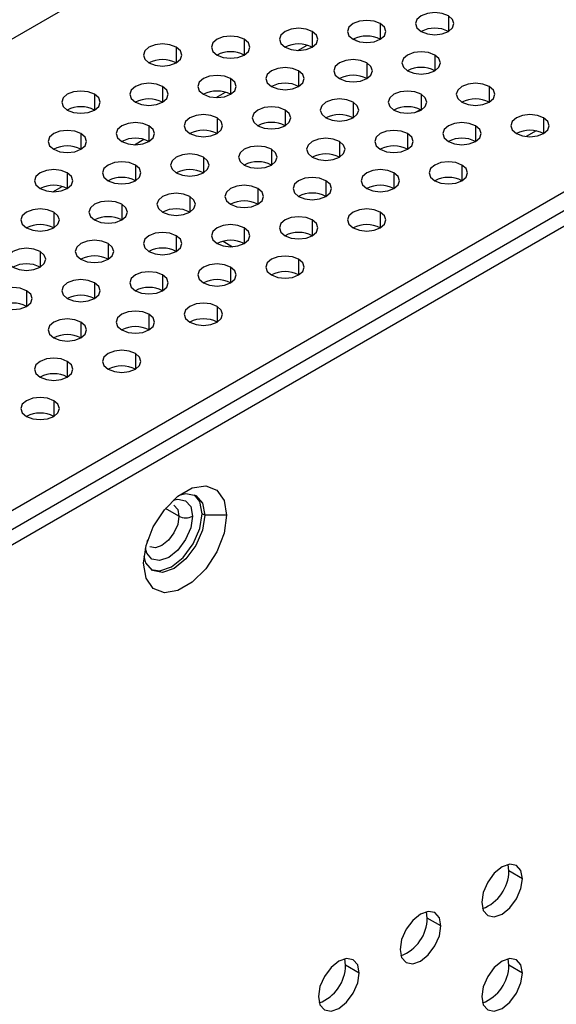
# Model space of a CAD drawing. Header units: millimetres. Extents: x 0 to 1118, y 0 to 864.
# Tile 290 of 304: x 1017 to 1021.64, y 685.04 to 693.56. Entities that reach past the tile are written whole.
import ezdxf

# ---------------------------------------------------------------- set-up
doc = ezdxf.new("R2010")
doc.units = ezdxf.units.MM

msp = doc.modelspace()

# ---------------------------------------------------------------- linework, layer by layer
at = {"color": 7, "linetype": 'Continuous', "lineweight": 25}
for p, q in [((1033.0191, 702.6839), (1006.2258, 687.2165)), ((1000.0472, 679.4043), (1036.9909, 700.7315)), ((1037.1087, 700.6634), (1000.0472, 679.2682)), ((1019.9172, 693.3792), (1019.8883, 693.3959)), ((1019.405, 693.2978), (1019.4858, 693.3444)), ((1018.6979, 692.8896), (1018.7786, 692.9362)), ((1020.4696, 692.7839), (1020.4287, 692.763)), ((1021.4691, 692.6007), (1021.3833, 692.5512)), ((1017.9908, 692.4814), (1018.0715, 692.528)), ((1017.2837, 692.0731), (1017.3644, 692.1198)), ((1018.7583, 691.6454), (1018.8415, 691.5973)), ((1018.6006, 689.2712), (1018.577, 689.2848)), ((1018.7891, 689.2712), (1018.6006, 689.2712)), ((1021.2342, 686.1917), (1021.2266, 686.2466)), ((1021.352, 686.1237), (1021.2342, 686.1917)), ((1020.5271, 685.7835), (1020.5195, 685.8384)), ((1020.6449, 685.7155), (1020.5271, 685.7835)), ((1019.82, 685.3753), (1019.8123, 685.4302)), ((1021.2342, 685.3752), (1021.2266, 685.4301)), ((1019.9378, 685.3073), (1019.82, 685.3753)), ((1021.352, 685.3071), (1021.2342, 685.3752))]:
    msp.add_line(p, q, dxfattribs=at)
at = {"color": 8, "linetype": 'Continuous', "lineweight": 25}
for p, q in [((1000.0472, 679.5676), (1036.5546, 700.6429)), ((1020.7095, 693.598), (1020.7095, 693.4619)), ((1020.1203, 693.5299), (1020.1203, 693.3939)), ((1019.531, 693.4619), (1019.531, 693.3258)), ((1018.3525, 693.3258), (1018.3525, 693.1898)), ((1018.9417, 693.3939), (1018.9417, 693.2578)), ((1020.5917, 693.2578), (1020.5917, 693.1217)), ((1020.0024, 693.1898), (1020.0024, 693.0537)), ((1019.4131, 693.1217), (1019.4131, 692.9857)), ((1018.2346, 692.9857), (1018.2346, 692.8496)), ((1018.8239, 693.0537), (1018.8239, 692.9176)), ((1021.0631, 692.9857), (1021.0631, 692.8496)), ((1017.6454, 692.9176), (1017.6454, 692.7816)), ((1020.4738, 692.9176), (1020.4738, 692.7816)), ((1019.8846, 692.8496), (1019.8846, 692.7135)), ((1018.706, 692.7135), (1018.706, 692.5775)), ((1019.2953, 692.7816), (1019.2953, 692.6455)), ((1021.5345, 692.7135), (1021.5345, 692.5775)), ((1018.1168, 692.6455), (1018.1168, 692.5094)), ((1020.9452, 692.6455), (1020.9452, 692.5094)), ((1017.5275, 692.5775), (1017.5275, 692.4414)), ((1020.356, 692.5775), (1020.356, 692.4414)), ((1019.7667, 692.5094), (1019.7667, 692.3733)), ((1018.5882, 692.3733), (1018.5882, 692.2373)), ((1019.1774, 692.4414), (1019.1774, 692.3053)), ((1017.9989, 692.3053), (1017.9989, 692.1692)), ((1020.8274, 692.3053), (1020.8274, 692.1692)), ((1017.4097, 692.2373), (1017.4097, 692.1012)), ((1020.2381, 692.2373), (1020.2381, 692.1012)), ((1019.6488, 692.1692), (1019.6488, 692.0332)), ((1018.4703, 692.0332), (1018.4703, 691.8971)), ((1019.0596, 692.1012), (1019.0596, 691.9651)), ((1017.8811, 691.9651), (1017.8811, 691.8291)), ((1017.2918, 691.8971), (1017.2918, 691.761)), ((1020.1203, 691.8971), (1020.1203, 691.761)), ((1019.531, 691.8291), (1019.531, 691.693)), ((1018.3525, 691.693), (1018.3525, 691.5569)), ((1018.9417, 691.761), (1018.9417, 691.625)), ((1017.7632, 691.625), (1017.7632, 691.4889)), ((1017.174, 691.5569), (1017.174, 691.4209)), ((1019.4131, 691.4889), (1019.4131, 691.3528)), ((1018.2346, 691.3528), (1018.2346, 691.2168)), ((1018.8239, 691.4209), (1018.8239, 691.2848)), ((1017.6454, 691.2848), (1017.6454, 691.1487)), ((1017.0561, 691.2168), (1017.0561, 691.0807)), ((1018.1168, 691.0127), (1018.1168, 690.8766)), ((1018.706, 691.0807), (1018.706, 690.9446)), ((1017.5275, 690.9446), (1017.5275, 690.8086)), ((1017.9989, 690.6725), (1017.9989, 690.5364)), ((1017.4097, 690.6045), (1017.4097, 690.4684)), ((1017.2918, 690.2643), (1017.2918, 690.1282)), ((1018.3766, 689.2644), (1018.26, 689.3317))]:
    msp.add_line(p, q, dxfattribs=at)
at = {"color": 7, "linetype": 'Continuous', "lineweight": 25, "flags": 128}
for points in [[(1020.7095, 693.598), (1020.6554, 693.6188), (1020.5917, 693.6261), (1020.5279, 693.6188), (1020.4738, 693.598), (1020.4377, 693.5667), (1020.425, 693.5299), (1020.4377, 693.4931), (1020.4738, 693.4619)], [(1020.4738, 693.4619), (1020.5279, 693.441), (1020.5917, 693.4337), (1020.6554, 693.441), (1020.7095, 693.4619), (1020.7456, 693.4931), (1020.7583, 693.5299), (1020.7456, 693.5667), (1020.7095, 693.598)], [(1019.531, 693.4619), (1019.4769, 693.4828), (1019.4131, 693.4901), (1019.3494, 693.4828), (1019.2953, 693.4619), (1019.2592, 693.4307), (1019.2465, 693.3939), (1019.2592, 693.357), (1019.2953, 693.3258)], [(1020.1203, 693.5299), (1020.0662, 693.5508), (1020.0024, 693.5581), (1019.9386, 693.5508), (1019.8846, 693.5299), (1019.8484, 693.4987), (1019.8357, 693.4619), (1019.8484, 693.4251), (1019.8846, 693.3939)], [(1019.8846, 693.3939), (1019.9386, 693.373), (1020.0024, 693.3657), (1020.0662, 693.373), (1020.1203, 693.3939), (1020.1564, 693.4251), (1020.1691, 693.4619), (1020.1564, 693.4987), (1020.1203, 693.5299)], [(1018.9417, 693.3939), (1018.8877, 693.4147), (1018.8239, 693.422), (1018.7601, 693.4147), (1018.706, 693.3939), (1018.6699, 693.3626), (1018.6572, 693.3258), (1018.6699, 693.289), (1018.706, 693.2578)], [(1019.2953, 693.3258), (1019.3494, 693.305), (1019.4131, 693.2976), (1019.4769, 693.305), (1019.531, 693.3258), (1019.5671, 693.357), (1019.5798, 693.3939), (1019.5671, 693.4307), (1019.531, 693.4619)], [(1018.3525, 693.3258), (1018.2984, 693.3467), (1018.2346, 693.354), (1018.1709, 693.3467), (1018.1168, 693.3258), (1018.0807, 693.2946), (1018.068, 693.2578), (1018.0807, 693.221), (1018.1168, 693.1898)], [(1018.1168, 693.1898), (1018.1709, 693.1689), (1018.2346, 693.1616), (1018.2984, 693.1689), (1018.3525, 693.1898), (1018.3886, 693.221), (1018.4013, 693.2578), (1018.3886, 693.2946), (1018.3525, 693.3258)], [(1018.706, 693.2578), (1018.7601, 693.2369), (1018.8239, 693.2296), (1018.8877, 693.2369), (1018.9417, 693.2578), (1018.9779, 693.289), (1018.9906, 693.3258), (1018.9779, 693.3626), (1018.9417, 693.3939)], [(1020.5917, 693.2578), (1020.5376, 693.2786), (1020.4738, 693.286), (1020.41, 693.2786), (1020.356, 693.2578), (1020.3198, 693.2266), (1020.3071, 693.1898), (1020.3198, 693.1529), (1020.356, 693.1217)], [(1020.356, 693.1217), (1020.41, 693.1009), (1020.4738, 693.0935), (1020.5376, 693.1009), (1020.5917, 693.1217), (1020.6278, 693.1529), (1020.6405, 693.1898), (1020.6278, 693.2266), (1020.5917, 693.2578)], [(1019.4131, 693.1217), (1019.3591, 693.1426), (1019.2953, 693.1499), (1019.2315, 693.1426), (1019.1774, 693.1217), (1019.1413, 693.0905), (1019.1286, 693.0537), (1019.1413, 693.0169), (1019.1774, 692.9857)], [(1020.0024, 693.1898), (1019.9483, 693.2106), (1019.8846, 693.2179), (1019.8208, 693.2106), (1019.7667, 693.1898), (1019.7306, 693.1585), (1019.7179, 693.1217), (1019.7306, 693.0849), (1019.7667, 693.0537)], [(1019.7667, 693.0537), (1019.8208, 693.0328), (1019.8846, 693.0255), (1019.9483, 693.0328), (1020.0024, 693.0537), (1020.0385, 693.0849), (1020.0512, 693.1217), (1020.0385, 693.1585), (1020.0024, 693.1898)], [(1018.8239, 693.0537), (1018.7698, 693.0745), (1018.706, 693.0819), (1018.6423, 693.0745), (1018.5882, 693.0537), (1018.5521, 693.0225), (1018.5394, 692.9857), (1018.5521, 692.9488), (1018.5882, 692.9176)], [(1019.1774, 692.9857), (1019.2315, 692.9648), (1019.2953, 692.9575), (1019.3591, 692.9648), (1019.4131, 692.9857), (1019.4493, 693.0169), (1019.462, 693.0537), (1019.4493, 693.0905), (1019.4131, 693.1217)], [(1018.2346, 692.9857), (1018.1806, 693.0065), (1018.1168, 693.0138), (1018.053, 693.0065), (1017.9989, 692.9857), (1017.9628, 692.9544), (1017.9501, 692.9176), (1017.9628, 692.8808), (1017.9989, 692.8496)], [(1017.9989, 692.8496), (1018.053, 692.8287), (1018.1168, 692.8214), (1018.1806, 692.8287), (1018.2346, 692.8496), (1018.2708, 692.8808), (1018.2835, 692.9176), (1018.2708, 692.9544), (1018.2346, 692.9857)], [(1018.5882, 692.9176), (1018.6423, 692.8968), (1018.706, 692.8894), (1018.7698, 692.8968), (1018.8239, 692.9176), (1018.86, 692.9488), (1018.8727, 692.9857), (1018.86, 693.0225), (1018.8239, 693.0537)], [(1021.0631, 692.9857), (1021.009, 693.0065), (1020.9452, 693.0138), (1020.8814, 693.0065), (1020.8274, 692.9857), (1020.7912, 692.9544), (1020.7785, 692.9176), (1020.7912, 692.8808), (1020.8274, 692.8496)], [(1020.8274, 692.8496), (1020.8814, 692.8287), (1020.9452, 692.8214), (1021.009, 692.8287), (1021.0631, 692.8496), (1021.0992, 692.8808), (1021.1119, 692.9176), (1021.0992, 692.9544), (1021.0631, 692.9857)], [(1017.6454, 692.9176), (1017.5913, 692.9385), (1017.5275, 692.9458), (1017.4637, 692.9385), (1017.4097, 692.9176), (1017.3735, 692.8864), (1017.3609, 692.8496), (1017.3735, 692.8128), (1017.4097, 692.7816)], [(1017.4097, 692.7816), (1017.4637, 692.7607), (1017.5275, 692.7534), (1017.5913, 692.7607), (1017.6454, 692.7816), (1017.6815, 692.8128), (1017.6942, 692.8496), (1017.6815, 692.8864), (1017.6454, 692.9176)], [(1020.4738, 692.9176), (1020.4197, 692.9385), (1020.356, 692.9458), (1020.2922, 692.9385), (1020.2381, 692.9176), (1020.202, 692.8864), (1020.1893, 692.8496), (1020.202, 692.8128), (1020.2381, 692.7816)], [(1020.2381, 692.7816), (1020.2922, 692.7607), (1020.356, 692.7534), (1020.4197, 692.7607), (1020.4738, 692.7816), (1020.5099, 692.8128), (1020.5226, 692.8496), (1020.5099, 692.8864), (1020.4738, 692.9176)], [(1019.2953, 692.7816), (1019.2412, 692.8024), (1019.1774, 692.8097), (1019.1137, 692.8024), (1019.0596, 692.7816), (1019.0235, 692.7503), (1019.0108, 692.7135), (1019.0235, 692.6767), (1019.0596, 692.6455)], [(1019.8846, 692.8496), (1019.8305, 692.8704), (1019.7667, 692.8778), (1019.7029, 692.8704), (1019.6488, 692.8496), (1019.6127, 692.8184), (1019.6, 692.7816), (1019.6127, 692.7447), (1019.6488, 692.7135)], [(1019.6488, 692.7135), (1019.7029, 692.6927), (1019.7667, 692.6853), (1019.8305, 692.6927), (1019.8846, 692.7135), (1019.9207, 692.7447), (1019.9334, 692.7816), (1019.9207, 692.8184), (1019.8846, 692.8496)], [(1018.706, 692.7135), (1018.652, 692.7344), (1018.5882, 692.7417), (1018.5244, 692.7344), (1018.4703, 692.7135), (1018.4342, 692.6823), (1018.4215, 692.6455), (1018.4342, 692.6087), (1018.4703, 692.5775)], [(1018.4703, 692.5775), (1018.5244, 692.5566), (1018.5882, 692.5493), (1018.652, 692.5566), (1018.706, 692.5775), (1018.7422, 692.6087), (1018.7549, 692.6455), (1018.7422, 692.6823), (1018.706, 692.7135)], [(1019.0596, 692.6455), (1019.1137, 692.6246), (1019.1774, 692.6173), (1019.2412, 692.6246), (1019.2953, 692.6455), (1019.3314, 692.6767), (1019.3441, 692.7135), (1019.3314, 692.7503), (1019.2953, 692.7816)], [(1021.5345, 692.7135), (1021.4804, 692.7344), (1021.4166, 692.7417), (1021.3528, 692.7344), (1021.2988, 692.7135), (1021.2626, 692.6823), (1021.2499, 692.6455), (1021.2626, 692.6087), (1021.2988, 692.5775)], [(1021.2988, 692.5775), (1021.3528, 692.5566), (1021.4166, 692.5493), (1021.4804, 692.5566), (1021.5345, 692.5775), (1021.5706, 692.6087), (1021.5833, 692.6455), (1021.5706, 692.6823), (1021.5345, 692.7135)], [(1018.1168, 692.6455), (1018.0627, 692.6663), (1017.9989, 692.6737), (1017.9352, 692.6663), (1017.8811, 692.6455), (1017.845, 692.6143), (1017.8323, 692.5775), (1017.845, 692.5406), (1017.8811, 692.5094)], [(1017.8811, 692.5094), (1017.9352, 692.4886), (1017.9989, 692.4812), (1018.0627, 692.4886), (1018.1168, 692.5094), (1018.1529, 692.5406), (1018.1656, 692.5775), (1018.1529, 692.6143), (1018.1168, 692.6455)], [(1020.9452, 692.6455), (1020.8911, 692.6663), (1020.8274, 692.6737), (1020.7636, 692.6663), (1020.7095, 692.6455), (1020.6734, 692.6143), (1020.6607, 692.5775), (1020.6734, 692.5406), (1020.7095, 692.5094)], [(1020.7095, 692.5094), (1020.7636, 692.4886), (1020.8274, 692.4812), (1020.8911, 692.4886), (1020.9452, 692.5094), (1020.9813, 692.5406), (1020.994, 692.5775), (1020.9813, 692.6143), (1020.9452, 692.6455)], [(1017.5275, 692.5775), (1017.4735, 692.5983), (1017.4097, 692.6056), (1017.3459, 692.5983), (1017.2918, 692.5775), (1017.2557, 692.5462), (1017.243, 692.5094), (1017.2557, 692.4726), (1017.2918, 692.4414)], [(1017.2918, 692.4414), (1017.3459, 692.4205), (1017.4097, 692.4132), (1017.4735, 692.4205), (1017.5275, 692.4414), (1017.5637, 692.4726), (1017.5763, 692.5094), (1017.5637, 692.5462), (1017.5275, 692.5775)], [(1020.356, 692.5775), (1020.3019, 692.5983), (1020.2381, 692.6056), (1020.1743, 692.5983), (1020.1203, 692.5775), (1020.0841, 692.5462), (1020.0714, 692.5094), (1020.0841, 692.4726), (1020.1203, 692.4414)], [(1020.1203, 692.4414), (1020.1743, 692.4205), (1020.2381, 692.4132), (1020.3019, 692.4205), (1020.356, 692.4414), (1020.3921, 692.4726), (1020.4048, 692.5094), (1020.3921, 692.5462), (1020.356, 692.5775)], [(1019.1774, 692.4414), (1019.1234, 692.4622), (1019.0596, 692.4696), (1018.9958, 692.4622), (1018.9417, 692.4414), (1018.9056, 692.4102), (1018.8929, 692.3733), (1018.9056, 692.3365), (1018.9417, 692.3053)], [(1019.7667, 692.5094), (1019.7126, 692.5303), (1019.6488, 692.5376), (1019.5851, 692.5303), (1019.531, 692.5094), (1019.4949, 692.4782), (1019.4822, 692.4414), (1019.4949, 692.4046), (1019.531, 692.3733)], [(1019.531, 692.3733), (1019.5851, 692.3525), (1019.6488, 692.3452), (1019.7126, 692.3525), (1019.7667, 692.3733), (1019.8028, 692.4046), (1019.8155, 692.4414), (1019.8028, 692.4782), (1019.7667, 692.5094)], [(1018.5882, 692.3733), (1018.5341, 692.3942), (1018.4703, 692.4015), (1018.4066, 692.3942), (1018.3525, 692.3733), (1018.3164, 692.3421), (1018.3037, 692.3053), (1018.3164, 692.2685), (1018.3525, 692.2373)], [(1018.3525, 692.2373), (1018.4066, 692.2164), (1018.4703, 692.2091), (1018.5341, 692.2164), (1018.5882, 692.2373), (1018.6243, 692.2685), (1018.637, 692.3053), (1018.6243, 692.3421), (1018.5882, 692.3733)], [(1018.9417, 692.3053), (1018.9958, 692.2845), (1019.0596, 692.2771), (1019.1234, 692.2845), (1019.1774, 692.3053), (1019.2136, 692.3365), (1019.2263, 692.3733), (1019.2136, 692.4102), (1019.1774, 692.4414)], [(1017.9989, 692.3053), (1017.9449, 692.3262), (1017.8811, 692.3335), (1017.8173, 692.3262), (1017.7632, 692.3053), (1017.7271, 692.2741), (1017.7144, 692.2373), (1017.7271, 692.2005), (1017.7632, 692.1692)], [(1017.7632, 692.1692), (1017.8173, 692.1484), (1017.8811, 692.1411), (1017.9449, 692.1484), (1017.9989, 692.1692), (1018.0351, 692.2005), (1018.0477, 692.2373), (1018.0351, 692.2741), (1017.9989, 692.3053)], [(1020.8274, 692.3053), (1020.7733, 692.3262), (1020.7095, 692.3335), (1020.6457, 692.3262), (1020.5917, 692.3053), (1020.5555, 692.2741), (1020.5428, 692.2373), (1020.5555, 692.2005), (1020.5917, 692.1692)], [(1020.5917, 692.1692), (1020.6457, 692.1484), (1020.7095, 692.1411), (1020.7733, 692.1484), (1020.8274, 692.1692), (1020.8635, 692.2005), (1020.8762, 692.2373), (1020.8635, 692.2741), (1020.8274, 692.3053)], [(1017.4097, 692.2373), (1017.3556, 692.2581), (1017.2918, 692.2655), (1017.228, 692.2581), (1017.174, 692.2373), (1017.1378, 692.2061), (1017.1252, 692.1692), (1017.1378, 692.1324), (1017.174, 692.1012)], [(1017.174, 692.1012), (1017.228, 692.0804), (1017.2918, 692.073), (1017.3556, 692.0804), (1017.4097, 692.1012), (1017.4458, 692.1324), (1017.4585, 692.1692), (1017.4458, 692.2061), (1017.4097, 692.2373)], [(1020.2381, 692.2373), (1020.184, 692.2581), (1020.1203, 692.2655), (1020.0565, 692.2581), (1020.0024, 692.2373), (1019.9663, 692.2061), (1019.9536, 692.1692), (1019.9663, 692.1324), (1020.0024, 692.1012)], [(1020.0024, 692.1012), (1020.0565, 692.0804), (1020.1203, 692.073), (1020.184, 692.0804), (1020.2381, 692.1012), (1020.2742, 692.1324), (1020.2869, 692.1692), (1020.2742, 692.2061), (1020.2381, 692.2373)], [(1019.0596, 692.1012), (1019.0055, 692.1221), (1018.9417, 692.1294), (1018.878, 692.1221), (1018.8239, 692.1012), (1018.7878, 692.07), (1018.7751, 692.0332), (1018.7878, 691.9964), (1018.8239, 691.9651)], [(1019.6488, 692.1692), (1019.5948, 692.1901), (1019.531, 692.1974), (1019.4672, 692.1901), (1019.4131, 692.1692), (1019.377, 692.138), (1019.3643, 692.1012), (1019.377, 692.0644), (1019.4131, 692.0332)], [(1019.4131, 692.0332), (1019.4672, 692.0123), (1019.531, 692.005), (1019.5948, 692.0123), (1019.6488, 692.0332), (1019.685, 692.0644), (1019.6977, 692.1012), (1019.685, 692.138), (1019.6488, 692.1692)], [(1018.4703, 692.0332), (1018.4163, 692.054), (1018.3525, 692.0614), (1018.2887, 692.054), (1018.2346, 692.0332), (1018.1985, 692.002), (1018.1858, 691.9651), (1018.1985, 691.9283), (1018.2346, 691.8971)], [(1018.2346, 691.8971), (1018.2887, 691.8763), (1018.3525, 691.8689), (1018.4163, 691.8763), (1018.4703, 691.8971), (1018.5065, 691.9283), (1018.5192, 691.9651), (1018.5065, 692.002), (1018.4703, 692.0332)], [(1018.8239, 691.9651), (1018.878, 691.9443), (1018.9417, 691.937), (1019.0055, 691.9443), (1019.0596, 691.9651), (1019.0957, 691.9964), (1019.1084, 692.0332), (1019.0957, 692.07), (1019.0596, 692.1012)], [(1017.8811, 691.9651), (1017.827, 691.986), (1017.7632, 691.9933), (1017.6994, 691.986), (1017.6454, 691.9651), (1017.6093, 691.9339), (1017.5966, 691.8971), (1017.6093, 691.8603), (1017.6454, 691.8291)], [(1017.6454, 691.8291), (1017.6994, 691.8082), (1017.7632, 691.8009), (1017.827, 691.8082), (1017.8811, 691.8291), (1017.9172, 691.8603), (1017.9299, 691.8971), (1017.9172, 691.9339), (1017.8811, 691.9651)], [(1017.2918, 691.8971), (1017.2378, 691.918), (1017.174, 691.9253), (1017.1102, 691.918), (1017.0561, 691.8971), (1017.02, 691.8659), (1017.0073, 691.8291), (1017.02, 691.7923), (1017.0561, 691.761)], [(1017.0561, 691.761), (1017.1102, 691.7402), (1017.174, 691.7329), (1017.2378, 691.7402), (1017.2918, 691.761), (1017.328, 691.7923), (1017.3406, 691.8291), (1017.328, 691.8659), (1017.2918, 691.8971)], [(1020.1203, 691.8971), (1020.0662, 691.918), (1020.0024, 691.9253), (1019.9386, 691.918), (1019.8846, 691.8971), (1019.8484, 691.8659), (1019.8357, 691.8291), (1019.8484, 691.7923), (1019.8846, 691.761)], [(1019.8846, 691.761), (1019.9386, 691.7402), (1020.0024, 691.7329), (1020.0662, 691.7402), (1020.1203, 691.761), (1020.1564, 691.7923), (1020.1691, 691.8291), (1020.1564, 691.8659), (1020.1203, 691.8971)], [(1018.9417, 691.761), (1018.8877, 691.7819), (1018.8239, 691.7892), (1018.7601, 691.7819), (1018.706, 691.761), (1018.6699, 691.7298), (1018.6572, 691.693), (1018.6699, 691.6562), (1018.706, 691.625)], [(1019.531, 691.8291), (1019.4769, 691.8499), (1019.4131, 691.8573), (1019.3494, 691.8499), (1019.2953, 691.8291), (1019.2592, 691.7979), (1019.2465, 691.761), (1019.2592, 691.7242), (1019.2953, 691.693)], [(1019.2953, 691.693), (1019.3494, 691.6722), (1019.4131, 691.6648), (1019.4769, 691.6722), (1019.531, 691.693), (1019.5671, 691.7242), (1019.5798, 691.761), (1019.5671, 691.7979), (1019.531, 691.8291)], [(1018.3525, 691.693), (1018.2984, 691.7139), (1018.2346, 691.7212), (1018.1709, 691.7139), (1018.1168, 691.693), (1018.0807, 691.6618), (1018.068, 691.625), (1018.0807, 691.5882), (1018.1168, 691.5569)], [(1018.1168, 691.5569), (1018.1709, 691.5361), (1018.2346, 691.5288), (1018.2984, 691.5361), (1018.3525, 691.5569), (1018.3886, 691.5882), (1018.4013, 691.625), (1018.3886, 691.6618), (1018.3525, 691.693)], [(1018.706, 691.625), (1018.7601, 691.6041), (1018.8239, 691.5968), (1018.8877, 691.6041), (1018.9417, 691.625), (1018.9779, 691.6562), (1018.9906, 691.693), (1018.9779, 691.7298), (1018.9417, 691.761)], [(1017.7632, 691.625), (1017.7092, 691.6458), (1017.6454, 691.6532), (1017.5816, 691.6458), (1017.5275, 691.625), (1017.4914, 691.5938), (1017.4787, 691.5569), (1017.4914, 691.5201), (1017.5275, 691.4889)], [(1017.5275, 691.4889), (1017.5816, 691.4681), (1017.6454, 691.4607), (1017.7092, 691.4681), (1017.7632, 691.4889), (1017.7994, 691.5201), (1017.812, 691.5569), (1017.7994, 691.5938), (1017.7632, 691.625)], [(1017.174, 691.5569), (1017.1199, 691.5778), (1017.0561, 691.5851), (1016.9923, 691.5778), (1016.9383, 691.5569), (1016.9021, 691.5257), (1016.8895, 691.4889), (1016.9021, 691.4521), (1016.9383, 691.4209)], [(1016.9383, 691.4209), (1016.9923, 691.4), (1017.0561, 691.3927), (1017.1199, 691.4), (1017.174, 691.4209), (1017.2101, 691.4521), (1017.2228, 691.4889), (1017.2101, 691.5257), (1017.174, 691.5569)], [(1018.8239, 691.4209), (1018.7698, 691.4417), (1018.706, 691.4491), (1018.6423, 691.4417), (1018.5882, 691.4209), (1018.5521, 691.3897), (1018.5394, 691.3528), (1018.5521, 691.316), (1018.5882, 691.2848)], [(1019.4131, 691.4889), (1019.3591, 691.5098), (1019.2953, 691.5171), (1019.2315, 691.5098), (1019.1774, 691.4889), (1019.1413, 691.4577), (1019.1286, 691.4209), (1019.1413, 691.3841), (1019.1774, 691.3528)], [(1019.1774, 691.3528), (1019.2315, 691.332), (1019.2953, 691.3247), (1019.3591, 691.332), (1019.4131, 691.3528), (1019.4493, 691.3841), (1019.462, 691.4209), (1019.4493, 691.4577), (1019.4131, 691.4889)], [(1018.2346, 691.3528), (1018.1806, 691.3737), (1018.1168, 691.381), (1018.053, 691.3737), (1017.9989, 691.3528), (1017.9628, 691.3216), (1017.9501, 691.2848), (1017.9628, 691.248), (1017.9989, 691.2168)], [(1017.9989, 691.2168), (1018.053, 691.1959), (1018.1168, 691.1886), (1018.1806, 691.1959), (1018.2346, 691.2168), (1018.2708, 691.248), (1018.2835, 691.2848), (1018.2708, 691.3216), (1018.2346, 691.3528)], [(1018.5882, 691.2848), (1018.6423, 691.2639), (1018.706, 691.2566), (1018.7698, 691.2639), (1018.8239, 691.2848), (1018.86, 691.316), (1018.8727, 691.3528), (1018.86, 691.3897), (1018.8239, 691.4209)], [(1017.6454, 691.2848), (1017.5913, 691.3057), (1017.5275, 691.313), (1017.4637, 691.3057), (1017.4097, 691.2848), (1017.3735, 691.2536), (1017.3609, 691.2168), (1017.3735, 691.18), (1017.4097, 691.1487)], [(1017.4097, 691.1487), (1017.4637, 691.1279), (1017.5275, 691.1206), (1017.5913, 691.1279), (1017.6454, 691.1487), (1017.6815, 691.18), (1017.6942, 691.2168), (1017.6815, 691.2536), (1017.6454, 691.2848)], [(1017.0561, 691.2168), (1017.0021, 691.2376), (1016.9383, 691.245), (1016.8745, 691.2376), (1016.8204, 691.2168), (1016.7843, 691.1856), (1016.7716, 691.1487), (1016.7843, 691.1119), (1016.8204, 691.0807)], [(1016.8204, 691.0807), (1016.8745, 691.0598), (1016.9383, 691.0525), (1017.0021, 691.0598), (1017.0561, 691.0807), (1017.0923, 691.1119), (1017.1049, 691.1487), (1017.0923, 691.1856), (1017.0561, 691.2168)], [(1018.706, 691.0807), (1018.652, 691.1016), (1018.5882, 691.1089), (1018.5244, 691.1016), (1018.4703, 691.0807), (1018.4342, 691.0495), (1018.4215, 691.0127), (1018.4342, 690.9758), (1018.4703, 690.9446)], [(1018.1168, 691.0127), (1018.0627, 691.0335), (1017.9989, 691.0408), (1017.9352, 691.0335), (1017.8811, 691.0127), (1017.845, 690.9815), (1017.8323, 690.9446), (1017.845, 690.9078), (1017.8811, 690.8766)], [(1017.8811, 690.8766), (1017.9352, 690.8557), (1017.9989, 690.8484), (1018.0627, 690.8557), (1018.1168, 690.8766), (1018.1529, 690.9078), (1018.1656, 690.9446), (1018.1529, 690.9815), (1018.1168, 691.0127)], [(1018.4703, 690.9446), (1018.5244, 690.9238), (1018.5882, 690.9165), (1018.652, 690.9238), (1018.706, 690.9446), (1018.7422, 690.9758), (1018.7549, 691.0127), (1018.7422, 691.0495), (1018.706, 691.0807)], [(1017.5275, 690.9446), (1017.4735, 690.9655), (1017.4097, 690.9728), (1017.3459, 690.9655), (1017.2918, 690.9446), (1017.2557, 690.9134), (1017.243, 690.8766), (1017.2557, 690.8398), (1017.2918, 690.8086)], [(1017.2918, 690.8086), (1017.3459, 690.7877), (1017.4097, 690.7804), (1017.4735, 690.7877), (1017.5275, 690.8086), (1017.5637, 690.8398), (1017.5763, 690.8766), (1017.5637, 690.9134), (1017.5275, 690.9446)], [(1017.9989, 690.6725), (1017.9449, 690.6934), (1017.8811, 690.7007), (1017.8173, 690.6934), (1017.7632, 690.6725), (1017.7271, 690.6413), (1017.7144, 690.6045), (1017.7271, 690.5676), (1017.7632, 690.5364)], [(1017.7632, 690.5364), (1017.8173, 690.5156), (1017.8811, 690.5083), (1017.9449, 690.5156), (1017.9989, 690.5364), (1018.0351, 690.5676), (1018.0477, 690.6045), (1018.0351, 690.6413), (1017.9989, 690.6725)], [(1017.4097, 690.6045), (1017.3556, 690.6253), (1017.2918, 690.6326), (1017.228, 690.6253), (1017.174, 690.6045), (1017.1378, 690.5733), (1017.1252, 690.5364), (1017.1378, 690.4996), (1017.174, 690.4684)], [(1017.174, 690.4684), (1017.228, 690.4475), (1017.2918, 690.4402), (1017.3556, 690.4475), (1017.4097, 690.4684), (1017.4458, 690.4996), (1017.4585, 690.5364), (1017.4458, 690.5733), (1017.4097, 690.6045)], [(1017.2918, 690.2643), (1017.2378, 690.2852), (1017.174, 690.2925), (1017.1102, 690.2852), (1017.0561, 690.2643), (1017.02, 690.2331), (1017.0073, 690.1963), (1017.02, 690.1594), (1017.0561, 690.1282)], [(1017.0561, 690.1282), (1017.1102, 690.1074), (1017.174, 690.1), (1017.2378, 690.1074), (1017.2918, 690.1282), (1017.328, 690.1594), (1017.3406, 690.1963), (1017.328, 690.2331), (1017.2918, 690.2643)], [(1018.0702, 688.8562), (1018.0919, 689.0107), (1018.1543, 689.1716), (1018.25, 689.3194), (1018.3673, 689.4364), (1018.4921, 689.5085), (1018.6094, 689.5269), (1018.705, 689.4895), (1018.7674, 689.4007), (1018.7891, 689.2712)], [(1018.3789, 689.4453), (1018.4369, 689.4596), (1018.5229, 689.4429), (1018.5804, 689.3767), (1018.6006, 689.2712)], [(1018.577, 689.2848), (1018.5568, 689.3903), (1018.5107, 689.4491)], [(1018.7891, 689.2712), (1018.7674, 689.1167), (1018.705, 688.9559), (1018.6094, 688.808), (1018.4921, 688.691), (1018.3673, 688.6189), (1018.25, 688.6005), (1018.1543, 688.6379), (1018.0919, 688.7267), (1018.0702, 688.8562)], [(1018.6006, 689.2712), (1018.5804, 689.1424), (1018.5229, 689.0099), (1018.4369, 688.8938), (1018.3354, 688.8119), (1018.2339, 688.7767), (1018.1479, 688.7934), (1018.0904, 688.8595), (1018.0738, 688.9169)], [(1018.1365, 688.8008), (1018.2104, 688.7903), (1018.3118, 688.8255), (1018.4133, 688.9074), (1018.4993, 689.0235), (1018.5568, 689.156), (1018.577, 689.2848)], [(1021.352, 686.1237), (1021.3386, 686.194), (1021.3003, 686.2381), (1021.2429, 686.2493), (1021.1753, 686.2258), (1021.1076, 686.1712), (1021.0503, 686.0938), (1021.0119, 686.0055), (1020.9985, 685.9196)], [(1020.9985, 685.9196), (1021.0119, 685.8492), (1021.0503, 685.8051), (1021.1076, 685.794), (1021.1753, 685.8175), (1021.2429, 685.8721), (1021.3003, 685.9494), (1021.3386, 686.0378), (1021.352, 686.1237)], [(1020.6449, 685.7155), (1020.6315, 685.7858), (1020.5931, 685.8299), (1020.5358, 685.8411), (1020.4681, 685.8176), (1020.4005, 685.763), (1020.3431, 685.6856), (1020.3048, 685.5973), (1020.2914, 685.5114)], [(1020.2914, 685.5114), (1020.3048, 685.441), (1020.3431, 685.3969), (1020.4005, 685.3858), (1020.4681, 685.4093), (1020.5358, 685.4639), (1020.5931, 685.5412), (1020.6315, 685.6296), (1020.6449, 685.7155)], [(1019.9378, 685.3073), (1019.9244, 685.3776), (1019.886, 685.4217), (1019.8287, 685.4329), (1019.761, 685.4094), (1019.6934, 685.3548), (1019.636, 685.2774), (1019.5977, 685.1891), (1019.5843, 685.1032)], [(1021.352, 685.3071), (1021.3386, 685.3775), (1021.3003, 685.4216), (1021.2429, 685.4327), (1021.1753, 685.4092), (1021.1076, 685.3546), (1021.0503, 685.2773), (1021.0119, 685.1889), (1020.9985, 685.103)], [(1019.5843, 685.1032), (1019.5977, 685.0328), (1019.636, 684.9887), (1019.6934, 684.9776), (1019.761, 685.0011), (1019.8287, 685.0557), (1019.886, 685.133), (1019.9244, 685.2214), (1019.9378, 685.3073)], [(1020.9985, 685.103), (1021.0119, 685.0327), (1021.0503, 684.9886), (1021.1076, 684.9774), (1021.1753, 685.001), (1021.2429, 685.0555), (1021.3003, 685.1329), (1021.3386, 685.2213), (1021.352, 685.3071)]]:
    msp.add_lwpolyline(points, dxfattribs=at)
at = {"color": 8, "linetype": 'Continuous', "lineweight": 25, "flags": 128}
for points in [[(1018.326, 689.4013), (1018.3672, 689.4109), (1018.4341, 689.3979), (1018.4788, 689.3465), (1018.4945, 689.2644)], [(1018.3334, 689.3598), (1018.3335, 689.3598), (1018.3654, 689.323), (1018.3766, 689.2644)], [(1018.4945, 689.2644), (1018.4788, 689.1642), (1018.4341, 689.0611), (1018.3672, 688.9709), (1018.2883, 688.9072), (1018.2093, 688.8798), (1018.1424, 688.8928), (1018.0977, 688.9442), (1018.0855, 688.9847)], [(1018.3766, 689.2644), (1018.3654, 689.1928), (1018.3335, 689.1192), (1018.2857, 689.0547), (1018.2293, 689.0092), (1018.173, 688.9897), (1018.1253, 688.9989)], [(1018.1018, 689.0445), (1018.1048, 689.0509), (1018.1064, 689.0584)]]:
    msp.add_lwpolyline(points, dxfattribs=at)
at = {"color": 7, "linetype": 'Continuous', "lineweight": 25}
for centre, radius, start, end in [((1020.5917, 693.2344), 0.2562, 62.61002, 117.3846), ((1020.0024, 693.1664), 0.2562, 62.61002, 117.3846), ((1019.4131, 693.0983), 0.2562, 62.61002, 117.3846), ((1018.8239, 693.0303), 0.2562, 62.61002, 117.3846), ((1018.2346, 692.9623), 0.2562, 62.61002, 117.3846), ((1020.4738, 692.8942), 0.2562, 62.61002, 117.3846), ((1019.8845, 692.8262), 0.2562, 62.61002, 117.3846), ((1019.2953, 692.7582), 0.2562, 62.61002, 117.3846), ((1018.706, 692.6901), 0.2562, 62.61002, 117.3846), ((1017.5275, 692.5541), 0.2562, 62.61002, 117.3846), ((1018.1168, 692.6221), 0.2562, 62.61002, 117.3846), ((1020.356, 692.5541), 0.2562, 62.61002, 117.3846), ((1020.9452, 692.6221), 0.2562, 62.61002, 117.3846), ((1019.7667, 692.486), 0.2562, 62.61002, 117.3846), ((1019.1774, 692.418), 0.2562, 62.61002, 117.3846), ((1018.5882, 692.35), 0.2562, 62.61002, 117.3846), ((1021.4166, 692.35), 0.2562, 62.61002, 117.3846), ((1017.4097, 692.2139), 0.2562, 62.61002, 117.3846), ((1017.9989, 692.2819), 0.2562, 62.61002, 117.3846), ((1020.2381, 692.2139), 0.2562, 62.61002, 117.3846), ((1020.8274, 692.2819), 0.2562, 62.61002, 117.3846), ((1019.6488, 692.1459), 0.2562, 62.61002, 117.3846), ((1019.0596, 692.0778), 0.2562, 62.61002, 117.3846), ((1018.4703, 692.0098), 0.2562, 62.61002, 117.3846), ((1017.2918, 691.8737), 0.2562, 62.61002, 117.3846), ((1017.8811, 691.9418), 0.2562, 62.61002, 117.3846), ((1020.1203, 691.8737), 0.2562, 62.61002, 117.3846), ((1020.7095, 691.9418), 0.2562, 62.61002, 117.3846), ((1019.531, 691.8057), 0.2562, 62.61002, 117.3846), ((1018.9417, 691.7377), 0.2562, 62.61002, 117.3846), ((1018.3525, 691.6696), 0.2562, 62.61002, 117.3846), ((1017.174, 691.5336), 0.2562, 62.61002, 117.3846), ((1017.7632, 691.6016), 0.2562, 62.61002, 117.3846), ((1020.0024, 691.5336), 0.2562, 62.61002, 117.3846), ((1019.4131, 691.4655), 0.2562, 62.61002, 117.3846), ((1018.8239, 691.3975), 0.2562, 62.61002, 117.3846), ((1018.2346, 691.3295), 0.2562, 62.61002, 117.3846), ((1017.0561, 691.1934), 0.2562, 62.61002, 117.3846), ((1017.6454, 691.2614), 0.2562, 62.61002, 117.3846), ((1019.2953, 691.1254), 0.2562, 62.61002, 117.3846), ((1018.706, 691.0573), 0.2562, 62.61002, 117.3846), ((1018.1168, 690.9893), 0.2562, 62.61002, 117.3846), ((1016.9383, 690.8532), 0.2562, 62.61002, 117.3846), ((1017.5275, 690.9213), 0.2562, 62.61002, 117.3846), ((1018.5882, 690.7172), 0.2562, 62.61002, 117.3846), ((1017.4097, 690.5811), 0.2562, 62.61002, 117.3846), ((1017.9989, 690.6491), 0.2562, 62.61002, 117.3846), ((1017.2918, 690.2409), 0.2562, 62.61002, 117.3846), ((1017.8811, 690.309), 0.2562, 62.61002, 117.3846), ((1017.174, 689.9007), 0.2562, 62.61002, 117.3846), ((1018.4356, 689.3781), 0.1281, 242.60967, 297.39033), ((1020.88, 686.1957), 0.3542, 290.85165, 359.35937), ((1020.1729, 685.7875), 0.3542, 290.85165, 359.35937), ((1019.4658, 685.3793), 0.3542, 290.85165, 359.35937), ((1020.88, 685.3791), 0.3542, 290.85165, 359.35937)]:
    msp.add_arc(centre, radius, start, end, dxfattribs=at)

doc.saveas('drawing.dxf')
